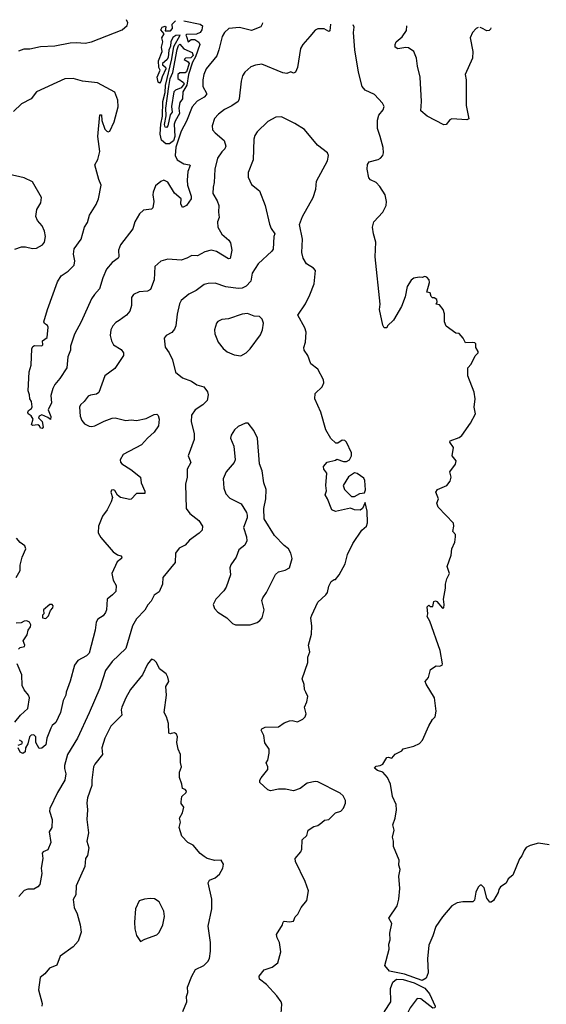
# Model space of a CAD drawing. Extents: x 1995161 to 2088924, y 769148 to 906007.
# Tile 308 of 335: x 2017471 to 2021363, y 898648 to 905929. Entities that reach past the tile are written whole.
import ezdxf

# ---------------------------------------------------------------- set-up
doc = ezdxf.new("R2010")
doc.units = 0

msp = doc.modelspace()

# ---------------------------------------------------------------- linework, layer by layer
at = {"layer": '0CON20XD'}
for points in [[(2019266.2, 905906.7), (2019264.3, 905895), (2019254.4, 905875.6), (2019185, 905848.9), (2019095, 905872.2), (2019016.3, 905863.7), (2018985, 905834.2), (2018966.7, 905805), (2018942.5, 905707.5), (2018928.3, 905661.7), (2018850, 905565), (2018832.5, 905525), (2018824.2, 905485), (2018825.8, 905435), (2018852.5, 905385), (2018852.5, 905375), (2018835, 905355.8), (2018783, 905327), (2018746.3, 905283.7), (2018705, 905178.8), (2018664.5, 905105), (2018625, 904986.7), (2018620.5, 904925), (2018635, 904892), (2018684.4, 904864.4), (2018725, 904856.7), (2018730, 904850), (2018714.5, 904805.5), (2018707.8, 904742.2), (2018712.3, 904705), (2018738.5, 904625), (2018737.8, 904605), (2018705, 904555.8), (2018675, 904540), (2018662.7, 904567.3), (2018663.3, 904605), (2018615.3, 904645.3), (2018565, 904728), (2018537, 904743), (2018515, 904733.3), (2018475, 904700), (2018456.9, 904653.1), (2018454.4, 904635), (2018462.9, 904585), (2018455, 904537.5), (2018445, 904528.8), (2018385, 904520.8), (2018356, 904494), (2018320.8, 904435), (2018306.6, 904383.4), (2018215, 904264.2), (2018200.4, 904225), (2018203.2, 904176.8), (2018198.6, 904165), (2018155, 904133.3), (2018113.2, 904085), (2018085, 904019.2), (2018060.7, 903939.3), (2018022.6, 903897.4), (2018002.2, 903865), (2017925.2, 903694.8), (2017875, 903604.3), (2017847.5, 903515), (2017846.2, 903485), (2017825.6, 903435), (2017820, 903355), (2017768.8, 903275), (2017729.6, 903230.4), (2017715, 903201.2), (2017700.9, 903149.1), (2017705.6, 903095), (2017682.5, 903045), (2017700, 902995), (2017698.3, 902971.7), (2017678.3, 902988.3), (2017635, 903007.5), (2017615, 902997.5), (2017610, 902985), (2017637, 902957), (2017643.3, 902915), (2017637.5, 902905), (2017625, 902907.5), (2017616.1, 902926.1), (2017605, 902932), (2017565, 902927.5), (2017557.5, 902935), (2017570, 902975), (2017555, 903000), (2017533.6, 903013.6), (2017530, 903025), (2017535, 903040), (2017557.5, 903055), (2017563.8, 903066.2), (2017558, 903105), (2017545.8, 903125.8), (2017544.2, 903155), (2017532.5, 903185), (2017541.4, 903325), (2017555.8, 903375), (2017560, 903495), (2017567.5, 903512.5), (2017579.5, 903520.5), (2017635, 903516.2), (2017642, 903525), (2017638.8, 903555), (2017675, 903578), (2017682.2, 903655), (2017677, 903667), (2017653.1, 903683.1), (2017650, 903695), (2017676.5, 903785), (2017749.5, 903990.5), (2017776.7, 904035), (2017830.3, 904069.7), (2017873.8, 904115), (2017877.7, 904145), (2017868.5, 904195), (2017874.6, 904235), (2017924.4, 904305), (2017950.8, 904395), (2017971.1, 904428.9), (2017987.2, 904482.8), (2018035, 904562), (2018052.5, 904605), (2018072.9, 904705), (2018055, 904747.5), (2018026.2, 904855), (2018047.5, 904895), (2018064.3, 904955), (2018048.2, 905065), (2018062.5, 905225), (2018075.6, 905225), (2018077.1, 905185), (2018100.3, 905120.3), (2018115, 905103.8), (2018125, 905100), (2018136.2, 905105), (2018168.1, 905175), (2018198.6, 905285), (2018197.5, 905335), (2018173, 905393), (2018045, 905461.9), (2017935, 905475.5), (2017865, 905495.5), (2017805, 905493.1), (2017595.3, 905394.7), (2017555.8, 905344.2), (2017483.1, 905306.9), (2017425, 905251.5)], [(2019767.7, 905895.4), (2019762.5, 905847.5), (2019755, 905842.5), (2019721.7, 905861.7), (2019675, 905861.5), (2019655, 905850.8), (2019614.4, 905805.6), (2019563.2, 905746.8), (2019546, 905715), (2019524.3, 905575.7), (2019510, 905540), (2019495, 905533.8), (2019475, 905543.8), (2019445, 905532.5), (2019415, 905537.5), (2019260.7, 905600.7), (2019215, 905594), (2019180.3, 905579.7), (2019135, 905542), (2019118.6, 905515), (2019107.5, 905475), (2019093.6, 905345), (2019086.1, 905323.9), (2019038.6, 905291.4), (2018984.2, 905265), (2018939.8, 905230.2), (2018911.9, 905198.1), (2018893.5, 905145), (2018897.1, 905115), (2018915, 905091.4), (2018981.4, 905035), (2018995.5, 904995), (2018987.8, 904975), (2018965, 904952.9), (2018932.1, 904905), (2018912.3, 904825), (2018908.8, 904725), (2018900.8, 904690.8), (2018898.6, 904645), (2018930.9, 904590.9), (2018942.9, 904555), (2018939.4, 904505), (2018944.1, 904465.9), (2018933.1, 904435), (2018935.6, 904395), (2018965, 904344.3), (2019017.6, 904297.6), (2019028.7, 904278.7), (2019038.6, 904225), (2019025.9, 904164.1), (2019015, 904162), (2018925, 904215.5), (2018885, 904225.5), (2018838.3, 904211.7), (2018785, 904183.6), (2018743.6, 904186.4), (2018705.4, 904164.6), (2018665, 904151.1), (2018565, 904158.8), (2018515, 904144), (2018470.8, 904105), (2018464.4, 904005), (2018436.6, 903933.4), (2018415, 903920.8), (2018355, 903916), (2018313, 903897), (2018298, 903875), (2018297.1, 903815), (2018285.8, 903775), (2018260, 903745), (2018206.2, 903705), (2018180.7, 903689.3), (2018159.2, 903665), (2018144.3, 903635), (2018140.6, 903595), (2018149.4, 903555), (2018164.2, 903525), (2018220, 903490), (2018237.1, 903465), (2018237.5, 903445), (2018175, 903350), (2018101.4, 903295), (2018056.8, 903173.2), (2018038.8, 903161.2), (2017995, 903153.8), (2017975.9, 903144.1), (2017948, 903105), (2017919.7, 903080.3), (2017912.5, 903065), (2017917, 902997), (2017930, 902965), (2017950.7, 902940.7), (2017983.5, 902923.5), (2018005, 902921.4), (2018026.7, 902925), (2018095, 902960), (2018155, 902981.4), (2018175.8, 902984.2), (2018255, 902964.5), (2018295, 902970.5), (2018335, 902964.3), (2018405, 902980.8), (2018465, 903008.6), (2018485, 903011.2), (2018495, 903002.5), (2018500.8, 902975), (2018495.8, 902925), (2018465, 902878), (2018416.2, 902835), (2018370, 902785), (2018235, 902713.3), (2018212.5, 902675), (2018215, 902657.5), (2018225, 902644), (2018291.7, 902601.7), (2018363.3, 902545), (2018368, 902505), (2018395, 902442.5), (2018396.7, 902425), (2018334.1, 902425.9), (2018295, 902382.5), (2018285, 902380), (2018215, 902396.2), (2018195, 902412.5), (2018175, 902448.8), (2018165, 902453.3), (2018150, 902450), (2018144, 902435), (2018156.7, 902395), (2018146.7, 902365), (2018116.7, 902305), (2018082.9, 902257.1), (2018054, 902185), (2018050.8, 902135), (2018069.5, 902099.5), (2018163, 901993), (2018193, 901973), (2018217.5, 901965), (2018226, 901955), (2018223.3, 901945), (2018190.3, 901919.7), (2018152.5, 901835), (2018161.4, 901785), (2018184.2, 901745), (2018180.7, 901700.7), (2018158, 901675), (2018117.5, 901645), (2018113.5, 901565), (2018106.2, 901545), (2018088.9, 901521.1), (2018049.4, 901495), (2018036.5, 901475), (2018028.1, 901415), (2017985.5, 901245), (2017965.7, 901225), (2017899.7, 901190.3), (2017875, 901156.7), (2017845, 901037.5), (2017814.4, 900955.6), (2017812.9, 900935), (2017791.2, 900895), (2017773.3, 900805), (2017737.3, 900732.7), (2017710.8, 900709.2), (2017700.5, 900689.5), (2017672, 900615), (2017665, 900567.5), (2017635, 900542.5), (2017615, 900540), (2017590, 900585), (2017590, 900625), (2017575, 900640), (2017555, 900637.5), (2017544.2, 900625.8), (2017530, 900575), (2017514.5, 900545.5), (2017512, 900515), (2017495, 900503.3), (2017475, 900513.3), (2017458.8, 900545)], [(2017465, 905698), (2017505, 905714), (2017545, 905712.9), (2017625, 905730), (2017730, 905735), (2017845, 905758.5), (2017891.7, 905761.7), (2017955, 905754.5), (2018002.5, 905765), (2018228.8, 905855), (2018265, 905886.7), (2018269.2, 905905), (2018260.7, 905929.3)], [(2018685, 905919.7), (2018805, 905895.6), (2018822.9, 905882.9), (2018817.5, 905855), (2018805, 905834.4), (2018777.2, 905822.8), (2018705, 905818.6), (2018698.8, 905815), (2018704, 905804), (2018715, 905766), (2018738, 905782), (2018765, 905783.3), (2018795, 905762), (2018801.7, 905745), (2018771.6, 905655), (2018747.1, 905615), (2018719.5, 905525), (2018705.8, 905444.1), (2018677.1, 905395), (2018675.1, 905345), (2018653.4, 905316.6), (2018646.1, 905275), (2018651.4, 905235), (2018620.4, 905179.6), (2018613.9, 905156.1), (2018616.7, 905065), (2018606.7, 905033.4), (2018578.3, 905011.7), (2018551.9, 905011.9), (2018519, 905039), (2018508.1, 905081.9), (2018513.2, 905156.8), (2018527.1, 905215), (2018530, 905325), (2018545, 905391.1), (2018547.8, 905442.2), (2018595, 905639.4), (2018609.4, 905730.6), (2018657.5, 905815), (2018625, 905812.2), (2018603, 905797), (2018588.6, 905765), (2018585, 905732.5), (2018574.4, 905705), (2018569.2, 905650.8), (2018558.5, 905631.5), (2018526.7, 905605), (2018527.5, 905595), (2018549.1, 905579.1), (2018551.1, 905565), (2018523.6, 905506.4), (2018515, 905473.3), (2018505, 905460), (2018495, 905467.5), (2018486.9, 905505), (2018508, 905555), (2018500, 905575), (2018496.2, 905625), (2018523.8, 905695), (2018520, 905725), (2018528.2, 905765), (2018522.5, 905795), (2018540, 905825), (2018513.3, 905855), (2018523.8, 905875), (2018545, 905882.5), (2018550, 905875), (2018547, 905847), (2018585, 905846.5), (2018599.2, 905865), (2018598.8, 905895), (2018621.6, 905921.2)], [(2021385, 899826.7), (2021305, 899840), (2021245, 899822.5), (2021215, 899806.7), (2021200, 899785), (2021183.6, 899746.4), (2021166.4, 899723.6), (2021115, 899602.5), (2021082.5, 899575), (2021067.5, 899545), (2021025, 899517.5), (2021013, 899497), (2021007.5, 899475), (2020972.5, 899415), (2020957, 899403), (2020945, 899402.5), (2020923.6, 899433.6), (2020905, 899510), (2020885, 899530), (2020875, 899530), (2020860, 899515), (2020843, 899477), (2020831.7, 899418.3), (2020820, 899405), (2020746.4, 899406.4), (2020705, 899399.2), (2020666, 899375), (2020596, 899295), (2020545.8, 899224.2), (2020525.8, 899155), (2020494.3, 899085), (2020485.6, 898985), (2020490.3, 898879.7), (2020475, 898841.2), (2020445.8, 898824.2), (2020315, 898871.2), (2020205, 898893.8), (2020170, 898935), (2020201.2, 899055), (2020198.3, 899091.7), (2020208.8, 899125), (2020206.2, 899175), (2020222.5, 899245), (2020200, 899285), (2020262, 899375), (2020272.9, 899425), (2020280, 899505), (2020274, 899595), (2020282, 899645), (2020273.9, 899676.1), (2020276.7, 899715), (2020233.3, 899815), (2020233.8, 899855), (2020226.2, 899885), (2020238.8, 899935), (2020230, 899975), (2020246.4, 900023.6), (2020256.9, 900085), (2020254, 900125), (2020226.7, 900185), (2020212.5, 900275), (2020190, 900325), (2020154.2, 900364.2), (2020115, 900376), (2020093.3, 900395), (2020105, 900408.8), (2020135, 900413.3), (2020155.9, 900424.1), (2020185, 900472.5), (2020195, 900476.7), (2020221.7, 900468.3), (2020245, 900497.5), (2020295, 900522.5), (2020305, 900537.5), (2020385, 900556.7), (2020425, 900577.5), (2020448.3, 900601.7), (2020493.9, 900706.1), (2020523.3, 900755), (2020542.5, 900775), (2020550, 900815), (2020536.2, 900915), (2020476.1, 901016.1), (2020467.5, 901035), (2020492.5, 901065), (2020507.5, 901125), (2020548.3, 901151.7), (2020575, 901147.5), (2020593, 901157), (2020596, 901165), (2020579.6, 901265), (2020502.1, 901482.1), (2020483.3, 901515), (2020488.8, 901535), (2020483.6, 901586.4), (2020495, 901600), (2020505, 901590), (2020525, 901590), (2020533, 901627), (2020545, 901632.5), (2020555, 901627.5), (2020595, 901577.5), (2020605, 901580), (2020608.8, 901605), (2020603.8, 901645), (2020618.8, 901725), (2020618.8, 901755), (2020627.5, 901795), (2020648.8, 901835), (2020630, 901885), (2020661.2, 901968.8), (2020666, 902015), (2020686.7, 902065), (2020692.5, 902105), (2020691.7, 902121.7), (2020672.5, 902145), (2020680, 902185), (2020677.5, 902205), (2020563.3, 902325), (2020553.3, 902355), (2020566.7, 902385), (2020547.5, 902435), (2020560, 902455), (2020627.5, 902485), (2020653.6, 902516.4), (2020660, 902545), (2020650, 902585), (2020691.7, 902641.7), (2020695.9, 902665.9), (2020667.5, 902705), (2020676.2, 902765), (2020650, 902805), (2020652.5, 902815), (2020720.3, 902839.7), (2020740, 902855), (2020803.3, 902945), (2020840, 903015), (2020831.2, 903065), (2020836.7, 903125), (2020830, 903175), (2020783.3, 903295), (2020782.5, 903355), (2020808.3, 903381.7), (2020837, 903443), (2020860, 903465), (2020860, 903475), (2020842.5, 903505), (2020841.7, 903531.7), (2020835, 903540), (2020815, 903542.5), (2020765, 903540), (2020750, 903575), (2020718.3, 903608.3), (2020695, 903610), (2020623.9, 903663.9), (2020611.2, 903695), (2020610, 903755), (2020600, 903785), (2020575, 903820), (2020550, 903825), (2020557.5, 903842.5), (2020555, 903860), (2020535, 903872.5), (2020522.5, 903872.5), (2020513, 903883), (2020505, 903910), (2020480, 903915), (2020500, 903985), (2020496.7, 904006.7), (2020480, 904025), (2020465, 904030), (2020445, 904022.5), (2020423.6, 904026.4), (2020385, 904016.7), (2020365, 904003.3), (2020334.4, 903955), (2020319.5, 903880.5), (2020292.2, 903807.8), (2020235, 903707.5), (2020190, 903665), (2020185, 903650), (2020165, 903650), (2020155, 903670), (2020129.5, 903785), (2020134.4, 903825), (2020097.5, 904175), (2020104.4, 904285), (2020085, 904346.7), (2020078.7, 904395), (2020088.1, 904435), (2020155.6, 904505), (2020178.9, 904555), (2020181.1, 904585), (2020171.5, 904635), (2020132.5, 904695), (2020105, 904724.5), (2020065, 904745.5), (2020051, 904761), (2020038.9, 904825), (2020042, 904858), (2020053.1, 904876.9), (2020120, 904895), (2020138.8, 904905), (2020154.4, 904925.6), (2020160, 904945), (2020158.6, 904985), (2020135.6, 905065.6), (2020115.8, 905125), (2020116.4, 905186.4), (2020126.4, 905223.6), (2020158.3, 905261.7), (2020166.1, 905286.1), (2020153, 905313), (2020092.5, 905375), (2020025, 905407.5), (2020002.2, 905435), (2019975, 905540), (2019947.3, 905707.3), (2019937.7, 905835), (2019942.5, 905875), (2019935.9, 905891.7)], [(2020859.8, 905870.9), (2020844, 905865), (2020816.9, 905835), (2020801.8, 905795), (2020820, 905695), (2020817.5, 905645), (2020764, 905525), (2020771.4, 905485), (2020771.4, 905295), (2020791.2, 905195), (2020775, 905188.6), (2020665, 905196.7), (2020650.7, 905189.3), (2020622.5, 905155), (2020605, 905151.2), (2020483.6, 905215), (2020436.1, 905255), (2020440.9, 905325), (2020430.4, 905505), (2020411.1, 905585), (2020404.4, 905645), (2020384.3, 905695), (2020345, 905720), (2020325, 905722.7), (2020265, 905713.5), (2020245.8, 905725), (2020245.6, 905745), (2020254.4, 905765), (2020297.4, 905802.6), (2020329.4, 905849.4), (2020332.3, 905882.8)], [(2020954.1, 905868.8), (2020950.7, 905859.3), (2020940.7, 905849.3), (2020925, 905846.2), (2020887.8, 905867.8), (2020875.3, 905870.6)], [(2018555, 905133), (2018545, 905135.2), (2018541.1, 905155), (2018552.6, 905217.4), (2018552.2, 905275), (2018572.2, 905435), (2018584.3, 905495), (2018601.9, 905538.1), (2018635, 905708.6), (2018645, 905738.2), (2018655, 905747.4), (2018684.6, 905714.6), (2018746.3, 905686.3), (2018753, 905665), (2018735, 905646.5), (2018695.7, 905644.3), (2018686.1, 905635), (2018716.8, 905616.8), (2018724.6, 905605), (2018705, 905543.8), (2018695, 905537.3), (2018654.1, 905535.9), (2018640, 905525), (2018640.6, 905495), (2018682, 905465), (2018686.1, 905455), (2018665, 905425.1), (2018622.3, 905407.7), (2018611.4, 905395), (2018592, 905288), (2018597.3, 905245), (2018582.7, 905225), (2018566.3, 905145), (2018555, 905133)], [(2019402, 898545), (2019408.3, 898648.3), (2019403.3, 898665), (2019371.7, 898711.7), (2019295, 898793.3), (2019243.1, 898833.1), (2019242, 898855), (2019277, 898903), (2019337.4, 898922.6), (2019379.2, 898955), (2019400, 899035), (2019392.5, 899105), (2019375, 899140), (2019370, 899165), (2019412.5, 899235), (2019417.5, 899255), (2019425, 899262.5), (2019465, 899256.7), (2019495, 899262.5), (2019506.7, 899295), (2019525.7, 899314.3), (2019551.2, 899365), (2019593.8, 899415), (2019606.8, 899486.8), (2019582, 899555), (2019508.8, 899705), (2019506.7, 899725), (2019550, 899775), (2019556.4, 899796.4), (2019560, 899865), (2019593.6, 899896.4), (2019602.5, 899935), (2019645, 899962.5), (2019675, 899970), (2019705, 899993.3), (2019725, 900008.8), (2019755.7, 900014.3), (2019805, 900063.8), (2019845, 900076.2), (2019865, 900097.5), (2019878.8, 900135), (2019878.8, 900155), (2019860.7, 900190.7), (2019840.5, 900210.5), (2019675, 900292.5), (2019655, 900295.8), (2019595, 900284), (2019545, 900243.8), (2019495, 900226.2), (2019435, 900240), (2019385, 900238), (2019325, 900226.2), (2019304.4, 900234.4), (2019247, 900287), (2019246.7, 900305), (2019256.4, 900323.6), (2019306, 900385), (2019305.8, 900405), (2019293.9, 900433.9), (2019305.8, 900454.2), (2019315.8, 900505), (2019313.8, 900535), (2019282.7, 900582.7), (2019276, 900635), (2019256.7, 900675), (2019260, 900685), (2019285, 900696.2), (2019385, 900699.2), (2019425, 900730), (2019465, 900743.8), (2019485, 900746.2), (2019525, 900737.5), (2019563, 900757), (2019580, 900775), (2019587.5, 900795), (2019576.7, 900845), (2019593.3, 900885), (2019600, 900925), (2019586.1, 900956.1), (2019576.7, 900975), (2019573, 901013), (2019560, 901055), (2019600, 901175), (2019600, 901215), (2019616.2, 901255), (2019606.7, 901305), (2019626.7, 901385), (2019631.2, 901445), (2019623.8, 901505), (2019630, 901525), (2019675, 901622.5), (2019733.3, 901675), (2019745.9, 901694.1), (2019755, 901740), (2019772.5, 901775), (2019795, 901790), (2019805, 901790), (2019833.3, 901825), (2019876.7, 901905), (2019893.3, 901975), (2019933.8, 902055), (2019998.8, 902155), (2020033.8, 902185), (2020041.7, 902208.3), (2020039.5, 902295), (2020025, 902360), (2020004.3, 902315), (2019987.2, 902302.8), (2019945, 902305.6), (2019915, 902318), (2019805, 902291.4), (2019778.8, 902305), (2019745, 902386.7), (2019730, 902415), (2019737.5, 902445), (2019732.9, 902485), (2019740, 902575), (2019720, 902605), (2019717.5, 902625), (2019743, 902657), (2019805, 902672.5), (2019815, 902680), (2019865, 902661.2), (2019887.7, 902662.3), (2019907.5, 902675), (2019922.5, 902705), (2019922.5, 902725), (2019886.1, 902806.1), (2019875, 902817.5), (2019855, 902820), (2019821.7, 902798.3), (2019808.3, 902798.3), (2019771.7, 902831.7), (2019734, 902895), (2019695.8, 903025.8), (2019652, 903125), (2019654, 903165), (2019707.5, 903215), (2019718, 903245), (2019716, 903265), (2019674.3, 903344.3), (2019623.8, 903385), (2019600, 903445), (2019573.3, 903485), (2019570, 903505), (2019583.3, 903545), (2019588.3, 903618.3), (2019579.5, 903649.5), (2019526.7, 903745), (2019582.7, 903827.3), (2019615.8, 903895), (2019648.1, 903975), (2019656.2, 904075), (2019642.3, 904092.3), (2019590, 904125), (2019566.2, 904165), (2019556.4, 904206.4), (2019561.2, 904305), (2019540, 904415), (2019561.2, 904475), (2019641.2, 904615), (2019660.8, 904675), (2019665.7, 904735), (2019745.8, 904885), (2019753.3, 904925), (2019746.7, 904945), (2019671.7, 905001.7), (2019576.9, 905116.9), (2019505, 905161.4), (2019405, 905211.2), (2019365, 905208.8), (2019305, 905176.2), (2019225, 905100), (2019208.3, 905071.7), (2019201.9, 905045), (2019196.5, 904893.5), (2019160.3, 904799.7), (2019159.2, 904765), (2019185, 904711.2), (2019243.2, 904663.2), (2019284.2, 904555), (2019317.7, 904417.7), (2019330, 904385), (2019356.4, 904346.4), (2019349.2, 904325), (2019345, 904233.3), (2019333.6, 904216.4), (2019232.5, 904125), (2019188.5, 904055), (2019180.4, 903995), (2019145, 903957.7), (2019115.7, 903944.3), (2019085, 903940.9), (2018995, 903953.1), (2018915, 903981.1), (2018865, 903979.4), (2018835, 903970.6), (2018775, 903926.9), (2018721.3, 903898.7), (2018665, 903853.8), (2018652.1, 903827.9), (2018635, 903752.5), (2018624.3, 903665), (2018615, 903640), (2018594.3, 903615.7), (2018553.3, 903595), (2018538.8, 903575), (2018545, 903507.5), (2018575.5, 903465.5), (2018600.6, 903415), (2018623.6, 903323.6), (2018675, 903281.9), (2018741.2, 903255), (2018779.8, 903229.8), (2018832, 903215), (2018858.3, 903178.3), (2018862.9, 903155), (2018856.2, 903113.8), (2018825, 903080), (2018767.1, 903045), (2018741.9, 903005), (2018737.8, 902955), (2018760.3, 902870.3), (2018761.4, 902825), (2018715.7, 902705), (2018735.7, 902655), (2018710, 902605), (2018708.6, 902545), (2018695.8, 902494.2), (2018701.9, 902315), (2018728.6, 902278.6), (2018795.5, 902225.5), (2018822.5, 902185), (2018820.8, 902155), (2018798.3, 902131.7), (2018725, 902080), (2018695, 902044), (2018649.2, 902020.8), (2018623.3, 901985), (2018620, 901915), (2018528, 901805), (2018525.6, 901754.4), (2018500.9, 901699.1), (2018465, 901673.8), (2018441.7, 901628.3), (2018417.9, 901602.1), (2018395, 901562), (2018335, 901498), (2018304, 901446), (2018255, 901280), (2018155, 901182.5), (2018104.6, 901115.4), (2018064.4, 900985.6), (2017983.4, 900803.4), (2017898.9, 900615), (2017825.2, 900494.8), (2017801.8, 900415), (2017801.5, 900391.5), (2017812.6, 900352.6), (2017803.6, 900305), (2017751.3, 900215), (2017693.9, 900095), (2017691.8, 900075), (2017710.7, 900015), (2017708.6, 899955), (2017687.7, 899922.3), (2017702, 899845), (2017679.2, 899790.8), (2017645, 899776.2), (2017636.2, 899765), (2017641.1, 899725), (2017629.2, 899655), (2017633.8, 899615), (2017620, 899535), (2017605, 899517.5), (2017575, 899500), (2017531.7, 899498.3), (2017505, 899488.8), (2017463.9, 899446.1)], [(2017435, 904233.3), (2017485, 904250), (2017515, 904250), (2017565, 904236.7), (2017595, 904238.8), (2017640, 904265), (2017653.8, 904285), (2017661.2, 904325), (2017653.8, 904365), (2017635.9, 904405.9), (2017603.3, 904445), (2017591.2, 904475), (2017598.8, 904525), (2017627.5, 904575), (2017632.5, 904615), (2017565, 904730), (2017505, 904758.8), (2017385, 904786.2)], [(2019105, 903444.2), (2019143.8, 903465), (2019175, 903496), (2019250.3, 903599.7), (2019265.8, 903635), (2019273.8, 903685), (2019263.6, 903713.6), (2019243.6, 903733.6), (2019205, 903736.7), (2019155, 903756.2), (2019115, 903752), (2019015, 903717.5), (2018965, 903712), (2018935, 903696.7), (2018926.1, 903683.9), (2018912, 903635), (2018912.5, 903605), (2018938, 903545), (2018975, 903498.8), (2019005, 903472.5), (2019055, 903450.8), (2019105, 903444.2)], [(2019175, 901453.3), (2019225, 901472), (2019246, 901485), (2019262.5, 901505), (2019278.1, 901565), (2019261.4, 901635), (2019267.5, 901655), (2019296.4, 901693.6), (2019362.7, 901827.3), (2019384.4, 901845.6), (2019432.2, 901857.8), (2019464, 901875), (2019485.6, 901945), (2019475.6, 901985), (2019457.2, 902017.2), (2019425, 902042), (2019355, 902115.8), (2019277.8, 902237.8), (2019275.6, 902315), (2019290, 902385), (2019291.9, 902455), (2019276.5, 902505), (2019262, 902592), (2019242.5, 902645), (2019228.8, 902835), (2019200.5, 902890.5), (2019160, 902945), (2019140, 902945), (2019085, 902921.2), (2019058.8, 902895), (2019035, 902857.5), (2019028, 902835), (2019052.5, 902775), (2019064, 902675), (2019056, 902655), (2018996, 902585), (2018974, 902535), (2018979.2, 902465), (2018995, 902423.3), (2019025, 902391.2), (2019108.3, 902348.3), (2019146.7, 902285), (2019153.3, 902265), (2019151.2, 902245), (2019124, 902175), (2019147.5, 902105), (2019148.6, 902075), (2019135, 902043.8), (2019091.3, 902008.7), (2019070.6, 901955), (2019030.9, 901899.1), (2019024, 901875), (2019030, 901825), (2018997, 901733), (2018978.8, 901705), (2018920, 901645), (2018901.2, 901605), (2018911.2, 901575), (2018935, 901546.7), (2019002.5, 901505), (2019045, 901463.3), (2019065, 901453.3), (2019100, 901455), (2019175, 901453.3)], [(2019945, 902403.3), (2019985, 902425.8), (2020019.2, 902430.8), (2020026.8, 902453.2), (2020021.7, 902521.7), (2020015, 902540), (2019965, 902573.3), (2019945, 902577.5), (2019900.7, 902549.3), (2019862.5, 902485), (2019872.5, 902455), (2019923.6, 902403.6), (2019945, 902403.3)], [(2017444, 901805), (2017473.8, 901855), (2017473.8, 901895), (2017488.8, 901955), (2017516.7, 902015), (2017509.3, 902039.3), (2017475, 902062.5), (2017446.2, 902095)], [(2017665, 901500), (2017685, 901520), (2017698.8, 901561.2), (2017715, 901580), (2017717.5, 901595), (2017710, 901605), (2017692.5, 901605), (2017647.5, 901565), (2017650, 901535), (2017640, 901525), (2017640, 901505), (2017665, 901500)], [(2017462.5, 901275), (2017475, 901287.5), (2017507.5, 901295), (2017510, 901305), (2017497.5, 901335), (2017525, 901380), (2017532.5, 901415), (2017550.7, 901439.3), (2017553.3, 901455), (2017543.3, 901473.3), (2017523, 901483), (2017505, 901482.5), (2017481.7, 901468.3), (2017445, 901467.5)], [(2017435.5, 900734.5), (2017476.2, 900785), (2017530, 900835), (2017543.8, 900915), (2017536.7, 900935), (2017505, 900972.5), (2017488.8, 901005), (2017486.2, 901085), (2017453.3, 901165)], [(2018676.7, 898595), (2018707.1, 898665), (2018704.2, 898705), (2018714.2, 898735), (2018710.8, 898775), (2018743.8, 898855), (2018771.2, 898905), (2018831.2, 898935), (2018862, 898965), (2018873, 898987), (2018880.8, 899040.8), (2018880.8, 899105), (2018864.2, 899225), (2018891.4, 899355), (2018891.4, 899425), (2018864.2, 899545.8), (2018875, 899566.7), (2018915, 899583.3), (2018948.8, 899611.2), (2018973.3, 899655), (2018976.2, 899685), (2018960, 899715), (2018912.3, 899712.3), (2018856.1, 899726.1), (2018835, 899740), (2018804.1, 899764.1), (2018752.5, 899825), (2018714.2, 899844.2), (2018670.5, 899890.5), (2018650.8, 899955), (2018660, 899995), (2018653.3, 900025), (2018673.8, 900065), (2018683.3, 900105), (2018665, 900132.5), (2018664, 900145), (2018670, 900185), (2018702.5, 900215), (2018703.3, 900225), (2018695, 900237.5), (2018673.3, 900245), (2018670, 900275), (2018652, 900325), (2018652, 900365), (2018666, 900405), (2018658.8, 900435), (2018658.8, 900495), (2018642, 900535), (2018633.3, 900585), (2018636.7, 900625), (2018630, 900645), (2018615.9, 900655.9), (2018589.3, 900650.7), (2018585, 900647.5), (2018574, 900654), (2018572, 900725), (2018556.7, 900775), (2018540, 900805), (2018556.2, 900935), (2018551.7, 900998.3), (2018572.5, 901035), (2018566.4, 901066.4), (2018553, 901093), (2018505, 901130), (2018483.3, 901175), (2018465, 901192.5), (2018445, 901200), (2018415, 901163.3), (2018378.8, 901085), (2018290.8, 900975), (2018255.6, 900915), (2018226, 900845), (2018222, 900825), (2018226, 900785), (2018145, 900706), (2018099.2, 900615), (2018078, 900545), (2018084, 900495), (2018025.7, 900425), (2018016.4, 900403.6), (2018003.5, 900305), (2018004.4, 900265), (2017971.9, 900175), (2017967.9, 900137.9), (2017971.5, 900085), (2017966.2, 900015), (2017980, 899915), (2017966.5, 899855), (2017980.8, 899805), (2017971.4, 899748.6), (2017958.1, 899725), (2017953.6, 899666.4), (2017889.4, 899525), (2017885, 899457.5), (2017865.8, 899424.2), (2017872.7, 899365), (2017895, 899316.2), (2017918.9, 899235), (2017925, 899182.5), (2017903.8, 899115), (2017865, 899073.8), (2017770, 899005), (2017745, 898936.7), (2017691.2, 898915), (2017657, 898873), (2017623.4, 898846.6), (2017610, 898755), (2017638, 898655), (2017633.8, 898635)], [(2017460, 900565), (2017486.7, 900575), (2017491.2, 900585), (2017487.5, 900592.5), (2017468.3, 900601.7)], [(2018365, 899112.5), (2018395, 899130), (2018485, 899162.5), (2018500.7, 899179.3), (2018528, 899235), (2018542.3, 899297.7), (2018537, 899337), (2018501.2, 899405), (2018467.3, 899427.3), (2018435, 899431.2), (2018393.9, 899426.1), (2018355, 899412.5), (2018327.5, 899355), (2018319.4, 899255), (2018322.9, 899205), (2018335, 899157.5), (2018365, 899112.5)], [(2020205, 898477.5), (2020174, 898495), (2020164.2, 898525), (2020167.5, 898595), (2020213.3, 898665), (2020212.5, 898765), (2020229.3, 898810.7), (2020256.7, 898833.3), (2020305, 898832), (2020386.4, 898806.4), (2020466.4, 898766.4), (2020501.2, 898725), (2020542.5, 898635), (2020539.3, 898620.7), (2020525, 898620), (2020435, 898688.8), (2020409.3, 898690.7), (2020357.9, 898622.1), (2020325, 898557.5), (2020300, 898535), (2020303.3, 898505), (2020295, 898483.8), (2020205, 898477.5)]]:
    msp.add_lwpolyline(points, dxfattribs=at)

doc.saveas('drawing.dxf')
